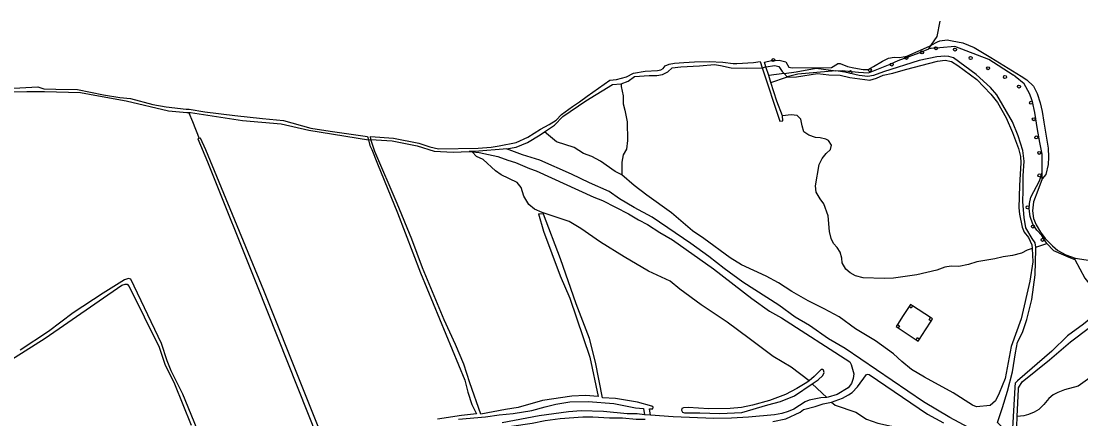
# Model space of a CAD drawing. Extents: x 162722 to 165099, y 384721 to 386283.
# Drawn here: x 163543.4 to 163886.4, y 386153.7 to 386282.6 of the extents above; entities that cross this region are included whole.
import ezdxf

# ---------------------------------------------------------------- set-up
doc = ezdxf.new("R2010")
doc.units = 0
for name, color, linetype in [('IMGEO_Boom', 7, 'Continuous'), ('IMGEO_Gemengd_bos', 7, 'Continuous'), ('IMGEO_Groenvoorziening', 7, 'Continuous'), ('IMGEO_Hoogspanningsmast', 7, 'Continuous'), ('IMGEO_Oever', 7, 'Continuous'), ('IMGEO_Rivier', 7, 'Continuous'), ('IMGEO_Voetpad_halfverhard', 7, 'Continuous'), ('IMGEO_Waterloop', 7, 'Continuous')]:
    doc.layers.add(name, color=color, linetype=linetype)

msp = doc.modelspace()

# ---------------------------------------------------------------- linework, layer by layer
at = {"layer": 'IMGEO_Boom'}
for centre in [(163835.06, 386272.47), (163839.55, 386273.84), (163845.7, 386273.39), (163786.89, 386269.97), (163825.23, 386268.53), (163829.98, 386270.69), (163850.77, 386270.67), (163811.85, 386266.09), (163818.15, 386266.7), (163856.44, 386267.34), (163861.88, 386264.5), (163866.42, 386261.4), (163870.36, 386256.17), (163871.24, 386250.81), (163872.04, 386244.92), (163872.98, 386239.92), (163873.04, 386232.63), (163869.19, 386222.27), (163870.94, 386216.02), (163874.07, 386211.73)]:
    msp.add_circle(centre, 0.489, dxfattribs=at)
at = {"layer": 'IMGEO_Gemengd_bos'}
for points in [[(163807.17, 386266.48), (163809.17, 386266.65), (163811.07, 386266.44), (163814.44, 386266.04), (163817.75, 386265.88), (163819.9, 386266.72), (163824.73, 386268.68), (163827.28, 386269.9), (163834.09, 386272.33), (163837.29, 386273.69)], [(163873.92, 386233.59), (163873.93, 386235.46), (163873.94, 386239.07), (163873.95, 386239.49), (163873.84, 386240.02), (163873.18, 386243.23), (163872.42, 386247.46), (163871.57, 386252.99), (163870.77, 386256.45), (163870.34, 386257.75), (163869.87, 386259.17), (163868.16, 386262.32), (163865.21, 386264.7), (163864.63, 386265.07), (163864.55, 386265.12), (163856.69, 386270.13), (163845.61, 386274.41), (163840.77, 386273.96), (163838.7, 386273.8), (163837.29, 386273.69)], [(163737.68, 386262.34), (163739.88, 386263.17), (163741.91, 386264.62), (163746.68, 386264.99), (163749.14, 386264.96), (163751.02, 386265.32), (163752.72, 386266.23), (163754.12, 386267.47), (163756.94, 386267.82), (163763.03, 386268.08), (163767.87, 386268.55), (163769.82, 386268.25), (163773.28, 386267.52), (163778.19, 386267.34), (163783.27, 386267.53)], [(163784.49, 386267.84), (163787.42, 386268.23), (163788.65, 386267.9), (163789.79, 386266.34), (163790.39, 386265.65)], [(163786.13, 386262.73), (163791.17, 386264.49), (163794.4, 386264.57), (163801.23, 386265.69), (163804.83, 386265.23), (163808.49, 386265.1), (163811.61, 386264.39), (163818.17, 386263.45), (163820.25, 386264.16), (163822.48, 386265.13), (163825.63, 386265.71), (163829.72, 386266.98), (163840.03, 386269.65), (163842.52, 386269.92), (163844.58, 386269.52), (163846.68, 386268.2), (163852.75, 386263.68), (163857.3, 386258.96), (163859.43, 386256.19), (163862.25, 386251.31), (163864.36, 386246.54), (163866.26, 386241.28), (163866.93, 386238.72), (163867, 386236.71), (163866.55, 386229.37), (163866.39, 386222.09), (163866.62, 386220.08), (163867.44, 386215.79), (163868.15, 386214.24), (163869.54, 386212.49), (163870.58, 386210.15), (163870.65, 386208.94)], [(163871.85, 386209.32), (163871.68, 386210.71), (163870.66, 386212.16), (163868.63, 386215.61), (163868.07, 386218.99), (163867.71, 386224.09), (163867.82, 386227.67), (163867.74, 386232.5), (163868.09, 386237.19), (163867.64, 386240.67), (163866.14, 386245.4), (163864.31, 386250), (163859.29, 386258.71), (163857.17, 386261.11), (163852.62, 386265.28), (163845.24, 386270.69), (163843.69, 386271.2), (163842.47, 386271.25), (163839.8, 386271.07), (163834.14, 386269.85), (163822.53, 386266.22), (163819.31, 386265), (163817.46, 386264.67), (163814.64, 386265), (163810.07, 386266.07), (163807.17, 386266.48)], [(163790.39, 386265.65), (163785.42, 386264.96)], [(163712.77, 386246.73), (163716.02, 386248.91), (163718.75, 386251.71), (163726.21, 386256.79), (163734.79, 386262.12), (163737.52, 386262.28), (163737.68, 386262.34)], [(163737.68, 386262.34), (163737.59, 386261.46), (163738.3, 386258.44), (163738.31, 386255.82), (163738.84, 386253.76), (163739.55, 386250), (163739.66, 386243.93), (163739.33, 386241.14), (163738.31, 386239.23), (163737.81, 386236.95), (163737.81, 386232.78)], [(163536.87, 386259.75), (163545.2, 386259.86), (163550.92, 386259.78), (163562.53, 386259.51), (163567.19, 386258.64), (163577.36, 386256.83), (163591.09, 386253.49), (163595.8, 386253.08), (163597.04, 386253.03), (163597.65, 386253)], [(163597.65, 386253), (163598.22, 386252.98), (163615.01, 386250.44), (163627.49, 386249.31), (163636.55, 386247.23), (163655.8, 386244.11)], [(163597.65, 386253), (163597.68, 386252.93), (163598.82, 386250.13), (163600.95, 386244.6)], [(163870.65, 386208.94), (163869.08, 386208.34), (163867.22, 386207.38), (163864.33, 386206.64), (163861.31, 386206.26), (163858.59, 386205.6), (163852.75, 386204.55), (163850.06, 386203.74), (163846.96, 386203.1), (163844.47, 386203.23), (163842.39, 386202.9), (163839.85, 386201.86), (163833.35, 386200.39), (163825.81, 386199.27), (163822.79, 386199.22), (163816.03, 386199.42), (163813.55, 386200.05), (163811.74, 386201.02), (163810.4, 386202.21), (163809.2, 386204.29), (163809.1, 386205.79), (163808.54, 386207.7), (163807.57, 386209.22), (163806.33, 386210.52), (163805.67, 386212.12), (163805.11, 386214.4), (163804.6, 386219.56), (163803.28, 386223.42), (163802.08, 386225.07), (163800.79, 386227.23), (163800.56, 386229.18), (163801.72, 386236.14), (163802.66, 386238.05), (163804.01, 386239.75), (163805.35, 386240.99), (163805.76, 386242.37), (163804.72, 386243.89), (163803.85, 386244.37), (163802.05, 386244.75), (163800.52, 386244.88), (163798.37, 386245.64), (163796.82, 386246.76), (163796.21, 386248.66), (163795.82, 386250.87), (163794.61, 386252.07), (163792.68, 386252.27), (163789.88, 386251.87)], [(163656.59, 386244.24), (163663.53, 386243.82), (163671.59, 386242.23), (163677.07, 386240.49), (163683.27, 386240.17), (163688.36, 386240.35)], [(163737.81, 386232.78), (163735.65, 386233.85), (163730.9, 386237.2), (163728.11, 386238.78), (163725.46, 386239.74), (163722.44, 386241.67), (163716.73, 386243.47), (163712.77, 386246.73)], [(163798.46, 386166.07), (163792.71, 386170.41), (163786.82, 386173.89), (163779.1, 386179.8), (163771.96, 386184.99), (163763.52, 386190.65), (163756.67, 386195.75), (163753.49, 386198.29), (163746.43, 386201.59), (163738.56, 386206.22), (163730.96, 386211.02), (163724.58, 386215.36), (163720.77, 386217.64), (163712.02, 386220.6), (163709.58, 386221.65), (163707.77, 386223.23), (163706.09, 386225.9), (163705.23, 386228.74), (163703.93, 386230.26), (163698.8, 386232.8), (163696.95, 386234.1), (163692.91, 386237.76), (163690.8, 386238.72), (163689.4, 386240.26)], [(163870.65, 386208.94), (163870.86, 386204.62), (163869.95, 386198.32), (163867.18, 386186.1), (163863.86, 386177.14), (163861.91, 386166.83), (163860, 386161.98), (163858.83, 386159.52), (163857.08, 386158.05), (163852.72, 386157.62), (163851.38, 386158.1), (163845.08, 386162.09), (163835.88, 386167.21), (163831.64, 386169.75), (163828.54, 386172.32), (163825.85, 386174.81), (163820.01, 386178.95), (163813.55, 386182.93), (163808.17, 386186.74), (163803.39, 386189.41), (163798.14, 386191.92), (163792.83, 386194.95), (163788.61, 386197.76), (163784.57, 386200), (163776.55, 386203.6), (163772.91, 386205.89), (163764.38, 386212.14), (163760.67, 386214.6), (163753.96, 386220.44), (163745.89, 386226.18), (163741.8, 386229.33), (163737.81, 386232.78)], [(163875.42, 386210.59), (163873.78, 386213.17), (163872.18, 386214.91), (163870.9, 386216.8), (163870.04, 386219.29), (163869.72, 386221.73), (163869.81, 386223.49), (163870.3, 386225.54), (163873.05, 386230.88), (163873.92, 386233.59)], [(163871.85, 386209.32), (163875.42, 386210.59)], [(163875.42, 386210.59), (163877.58, 386208.29), (163882.6, 386206.15), (163884.53, 386205.39)], [(163864.2, 386148.78), (163862.02, 386149.92), (163859.42, 386152.48), (163861.12, 386157.36), (163862.72, 386162.69), (163864.32, 386168.94), (163865.26, 386175.11), (163865.99, 386178.54), (163867.54, 386181.71), (163868.99, 386185.9), (163870.61, 386192.38), (163871.63, 386200.35), (163871.93, 386208.65), (163871.85, 386209.32)], [(163830.84, 386190.07), (163828.96, 386187.16), (163827.11, 386184.3)], [(163837.81, 386186.53), (163831.95, 386190.3)], [(163827.34, 386183.18), (163833.11, 386179.35)], [(163834.21, 386179.58), (163836.15, 386182.53), (163838.04, 386185.42)], [(163889.42, 386166.96), (163885.55, 386164.28), (163881.14, 386163.06), (163878.96, 386162.29), (163877.53, 386161.53), (163876.08, 386160.29), (163874.47, 386158.35), (163872.81, 386156.78), (163871.33, 386155.85), (163869.47, 386155.12), (163868, 386154.72), (163865.86, 386154.48)], [(163804.22, 386160.65), (163799.48, 386165.07)], [(163805.72, 386159.12), (163806.89, 386158.17), (163813.62, 386155.91), (163817.07, 386153.65), (163820.68, 386152.3), (163825.17, 386151.36), (163827.71, 386150.35), (163835.66, 386145.68), (163842.8, 386142.76), (163845.97, 386139.23), (163848.26, 386137.27), (163850.14, 386135.15)]]:
    msp.add_lwpolyline(points, dxfattribs=at)
at = {"layer": 'IMGEO_Groenvoorziening'}
for points in [[(163807.17, 386266.48), (163794.81, 386265.46), (163791.36, 386264.54), (163790.39, 386265.65)], [(163700.55, 386241.26), (163703.64, 386241.75), (163707.29, 386243.32), (163711.37, 386245.8), (163712.77, 386246.73)]]:
    msp.add_lwpolyline(points, dxfattribs=at)
at = {"layer": 'IMGEO_Hoogspanningsmast'}
for points in [[(163831.95, 386190.3), (163831.28, 386190.74), (163830.84, 386190.07)], [(163831.95, 386190.3), (163831.52, 386189.63), (163830.84, 386190.07)], [(163838.04, 386185.42), (163837.38, 386185.85), (163837.81, 386186.53)], [(163838.04, 386185.42), (163838.48, 386186.09), (163837.81, 386186.53)], [(163827.11, 386184.3), (163826.68, 386183.63), (163827.34, 386183.18)], [(163827.11, 386184.3), (163827.78, 386183.86), (163827.34, 386183.18)], [(163833.11, 386179.35), (163833.54, 386180.02), (163834.21, 386179.58)], [(163833.11, 386179.35), (163833.77, 386178.91), (163834.21, 386179.58)]]:
    msp.add_lwpolyline(points, dxfattribs=at)
at = {"layer": 'IMGEO_Oever'}
for points in [[(163837.29, 386273.69), (163838.03, 386274.81)], [(163790.39, 386265.65), (163794.32, 386266.19), (163800.75, 386267.41), (163807.17, 386266.48)], [(163873.92, 386231.54), (163873.92, 386233.59)]]:
    msp.add_lwpolyline(points, dxfattribs=at)
at = {"layer": 'IMGEO_Rivier'}
for points in [[(163838.03, 386274.81), (163839.9, 386277.65), (163840.94, 386282.6)], [(163838.03, 386274.81), (163840.09, 386275.87), (163840.82, 386276.24), (163843.18, 386276.52), (163844.83, 386276.2), (163848.26, 386275.59), (163851.88, 386274.06), (163857.27, 386270.83), (163867.13, 386264.78), (163869, 386263.55), (163871.1, 386261.5), (163872.28, 386259.12), (163873.24, 386256.11), (163873.91, 386253.28), (163874.5, 386249.85), (163875.85, 386241.4), (163876.02, 386238.54), (163875.89, 386236.14), (163875.15, 386232.89), (163873.92, 386231.54)], [(163784.49, 386267.84), (163784.01, 386269.35), (163786.3, 386269.84), (163788.83, 386269.94), (163790.99, 386269.4), (163791.95, 386267.68), (163793, 386267.46), (163805.74, 386267.57), (163807.63, 386268.78), (163807.77, 386268.86), (163808.53, 386268.83), (163810.9, 386267.87), (163812.97, 386267.48), (163816.01, 386266.94), (163817.63, 386266.93), (163819.35, 386267.89), (163822.24, 386269.63), (163824.13, 386270.65), (163826.01, 386270.95), (163827.78, 386270.84), (163830.14, 386271.3), (163837.48, 386274.53), (163838.03, 386274.81)], [(163656.59, 386244.24), (163656.43, 386245.26), (163663.88, 386244.69), (163672.16, 386243.09), (163675.72, 386241.86), (163678.48, 386241.26), (163691.32, 386241.47), (163695.56, 386241.76), (163698.12, 386242.17), (163703.61, 386243.28), (163707.37, 386244.96), (163711.5, 386247.55), (163714.31, 386249.11), (163716.53, 386250.51), (163718.3, 386252.4), (163721.87, 386254.94), (163724.09, 386256.42), (163726.57, 386258.33), (163733.96, 386263.5), (163736.16, 386263.75), (163739.32, 386264.57), (163741.64, 386265.74), (163745.39, 386266.44), (163749.42, 386266.57), (163750.48, 386266.8), (163751.21, 386267.3), (163751.9, 386268.08), (163753.14, 386268.69), (163754.9, 386268.94), (163757.96, 386269.22), (163761.4, 386269.47), (163766.13, 386269.58), (163770.49, 386269.32), (163773.9, 386268.9), (163775.1, 386268.93), (163780.52, 386269.22), (163782.6, 386269.57), (163783.27, 386267.53)], [(163783.27, 386267.53), (163784.49, 386267.84)], [(163531.16, 386260.38), (163548.78, 386261.3), (163550.75, 386260.66), (163554.55, 386260.58), (163561.63, 386260.46), (163570.01, 386258.77), (163575.35, 386257.83), (163578.8, 386257.56), (163585.99, 386255.59), (163590.34, 386254.85), (163596.83, 386254.05), (163597.38, 386254.05), (163597.78, 386254.05), (163602.87, 386253.25), (163612.5, 386252.06), (163621.45, 386251.07), (163628.35, 386250.38), (163637.18, 386247.97), (163643.38, 386246.91), (163655.51, 386245.19), (163655.8, 386244.11)], [(163655.8, 386244.11), (163656.59, 386244.24)], [(163873.92, 386231.54), (163872.54, 386227.68), (163871.15, 386224.08), (163870.83, 386221.13), (163871.1, 386218.61), (163871.99, 386216.6), (163873.44, 386214.22), (163874.72, 386212.44), (163874.92, 386212.17), (163877.31, 386209.75), (163879.05, 386208.24), (163881.57, 386206.91), (163884.63, 386205.75)], [(163884.63, 386205.75), (163886.78, 386205.43), (163888.81, 386205.13)]]:
    msp.add_lwpolyline(points, dxfattribs=at)
at = {"layer": 'IMGEO_Voetpad_halfverhard'}
for points in [[(163700.55, 386241.26), (163699.46, 386241.1), (163691.59, 386240.47), (163688.36, 386240.35)], [(163850.09, 386150.92), (163844.02, 386154.1), (163835.48, 386159.26), (163810.16, 386176.47), (163804.8, 386179.65), (163798.56, 386183.98), (163793.94, 386186.64), (163788.63, 386190.54), (163776.99, 386198.06), (163770.96, 386202.41), (163766, 386206.33), (163760.14, 386210.53), (163747.61, 386219.07), (163741.82, 386222.25), (163737.1, 386225.04), (163733.74, 386227.36), (163727.34, 386230.24), (163721.58, 386233.04), (163711.31, 386237.54), (163705.71, 386239.33), (163700.55, 386241.26)], [(163688.36, 386240.35), (163689.4, 386240.26)], [(163689.4, 386240.26), (163691.62, 386240.05), (163697.74, 386238.77), (163700.91, 386237.51), (163703.45, 386236.77), (163707.97, 386234.83), (163710.15, 386234.11), (163728.82, 386225.6), (163731.54, 386224.5), (163740.02, 386220.16), (163743.23, 386218.16), (163746.15, 386216.71), (163750.19, 386214.09), (163754.25, 386211.71), (163767.5, 386202.31), (163779.89, 386192.68), (163785.67, 386188.6), (163789.57, 386186.48), (163811.69, 386172.19), (163812.13, 386171.37), (163812.91, 386168.35), (163812.77, 386166.79), (163812.19, 386165.19), (163811.17, 386163.72), (163807.61, 386161.6), (163804.69, 386160.68), (163804.22, 386160.65)], [(163805.72, 386159.12), (163809.31, 386160.42), (163811.27, 386161.48), (163812.39, 386162.25), (163814.15, 386164.11), (163817.05, 386168.13), (163817.51, 386168.23), (163817.97, 386168.07), (163836.76, 386155.2), (163842.04, 386152.4)], [(163804.22, 386160.65), (163802.23, 386160.54), (163798.46, 386159.8), (163797.21, 386159.18), (163793.48, 386156.83), (163791.72, 386156.05), (163789.6, 386155.43), (163787.24, 386155.05), (163778.88, 386154.22), (163773.32, 386153.92), (163767.64, 386153.86), (163754.45, 386154.31), (163747.13, 386154.88)], [(163786.7, 386152.85), (163790.94, 386153.73), (163795.61, 386155.91), (163796.68, 386156.73), (163800.49, 386157.72), (163803.07, 386158.62), (163805.72, 386159.12)], [(163745.2, 386155.04), (163742.82, 386155.32), (163739.54, 386155.28), (163731.86, 386156.1), (163724.72, 386156.28), (163720.54, 386155.95), (163711.05, 386154.63), (163699.05, 386152.42)], [(163747.13, 386154.88), (163745.2, 386155.04)], [(163697.95, 386151.02), (163702.07, 386151.28), (163708.85, 386152.31), (163713.05, 386153.13), (163717.86, 386153.81), (163725.26, 386154.36), (163728.42, 386154.38), (163733.9, 386154.06), (163738.04, 386154.04), (163742.48, 386153.58), (163745.45, 386153.56)]]:
    msp.add_lwpolyline(points, dxfattribs=at)
at = {"layer": 'IMGEO_Waterloop'}
for points in [[(163783.27, 386267.53), (163788.99, 386250.2), (163789.95, 386250.3), (163789.88, 386251.87)], [(163785.42, 386264.96), (163784.49, 386267.84)], [(163786.13, 386262.73), (163785.42, 386264.96)], [(163789.88, 386251.87), (163788.05, 386256.63), (163786.13, 386262.73)], [(163600.95, 386244.6), (163600.55, 386244.51), (163603.65, 386237.02), (163619.82, 386196.83), (163645.9, 386131)], [(163647.02, 386132.57), (163621.93, 386195.28), (163603.15, 386240.92), (163601.43, 386244.71), (163600.95, 386244.6)], [(163747.13, 386154.88), (163746.79, 386156.91), (163747.9, 386156.97), (163748, 386157.45), (163747.57, 386157.86), (163742.92, 386159.08), (163735.83, 386160.32), (163731.59, 386160.57), (163729.35, 386172.13), (163727.34, 386179.72), (163723.1, 386191.02), (163717.99, 386205.55), (163712.5, 386220.03), (163710.87, 386220.16), (163712.52, 386214.52), (163717.89, 386200.09), (163721.04, 386192.78), (163727.5, 386173.65), (163730.22, 386160.98), (163726.03, 386161.23), (163721.69, 386161.08), (163712.19, 386159.68), (163704.3, 386157.34), (163700.18, 386156.73), (163692.16, 386155.18), (163688.62, 386165.34), (163686.69, 386171.41), (163684, 386177.79), (163680.29, 386185.84), (163673.3, 386202.68), (163669.86, 386211.92), (163665.11, 386223.5), (163657.89, 386240.33), (163656.63, 386243.97), (163656.59, 386244.24)], [(163655.8, 386244.11), (163656.29, 386242.33), (163656.93, 386241.03), (163658.7, 386236.38), (163665.21, 386220.46), (163672.71, 386201), (163687, 386166.28), (163688.02, 386162.37), (163689.29, 386158.36), (163690.74, 386155.31), (163685.94, 386154.78), (163678.19, 386153.58)], [(163884.53, 386205.39), (163887.7, 386199.3), (163890.85, 386195.39), (163895.11, 386190.74), (163887.3, 386184.44), (163882.09, 386180.66), (163877.04, 386175.6), (163865.92, 386166), (163865.24, 386165.24), (163865.08, 386164.06), (163865.06, 386163.92), (163864.2, 386148.78)], [(163884.53, 386205.39), (163884.63, 386205.75)], [(163538.22, 386171.6), (163551.09, 386179.9), (163575.99, 386197.08), (163577.01, 386197.36), (163577.64, 386197.38), (163578.35, 386196.62), (163588.06, 386176.96), (163589.84, 386171.48), (163593.04, 386165.02), (163598.41, 386151.69)], [(163600.31, 386150.4), (163595.74, 386161.75), (163591.95, 386169.32), (163590.6, 386172.54), (163588.82, 386178.13), (163578.86, 386199.01), (163578.07, 386199.16), (163576.8, 386198.75), (163569.92, 386194.43), (163560.23, 386188.03), (163552.23, 386181.99), (163543.04, 386175.97)], [(163865.86, 386154.48), (163866.28, 386163.29), (163866.3, 386163.76), (163867.47, 386165.69), (163876.33, 386172.78), (163883.11, 386178.62), (163889.23, 386183.3), (163896.82, 386188.43), (163903.83, 386183.73), (163922.88, 386167.96), (163927.24, 386164.18)], [(163799.48, 386165.07), (163801.4, 386166.4), (163802.89, 386167.72), (163803.3, 386168.73), (163803.15, 386169.47), (163802.82, 386169.73), (163802.33, 386169.67), (163800.15, 386167.46), (163798.46, 386166.07)], [(163798.46, 386166.07), (163797.71, 386165.46), (163794.54, 386163.58), (163790.81, 386161.6), (163785.68, 386159.64), (163780.15, 386158.11), (163776.64, 386157.43), (163772.93, 386157.02), (163766.05, 386156.99), (163759.3, 386157.4), (163757.85, 386157.32), (163757.24, 386157.04), (163757.11, 386156.49), (163757.45, 386155.88), (163758.18, 386155.62), (163763.08, 386155.67), (163769.58, 386155.47), (163776.67, 386155.75), (163785.12, 386158.29), (163789.24, 386159.31), (163793.78, 386161.14), (163799.48, 386165.07)], [(163685, 386153.63), (163693.71, 386154.37), (163698.15, 386154.98), (163702.62, 386155.41), (163708.69, 386156.38), (163713.06, 386157.65), (163716.51, 386158.44), (163721, 386159.25), (163726.89, 386159.35), (163735.3, 386158.69), (163742.31, 386157.25), (163744.86, 386157.03), (163745.2, 386155.04)], [(163868.62, 386146.29), (163867.89, 386147.91), (163865.78, 386151.22), (163865.86, 386154.48)]]:
    msp.add_lwpolyline(points, dxfattribs=at)

doc.saveas('drawing.dxf')
